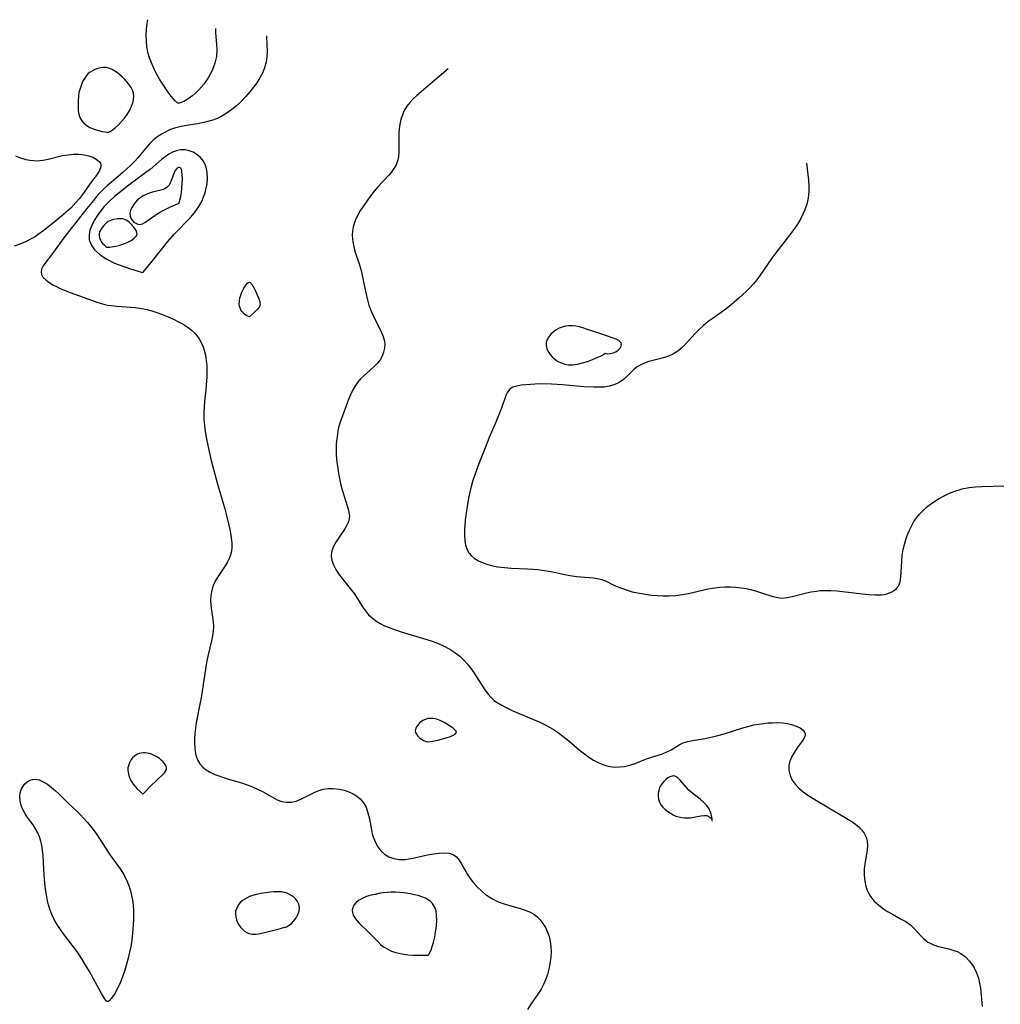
# Model space of a CAD drawing. Header units: inches. Extents: x 1073367 to 1082519, y 1569854 to 1574957.
# Tile 267 of 565: x 1077744 to 1078020, y 1574637 to 1574914. Entities that reach past the tile are written whole.
import ezdxf

# ---------------------------------------------------------------- set-up
doc = ezdxf.new("R2010")
doc.units = ezdxf.units.IN
doc.header["$MEASUREMENT"] = 0
doc.layers.add('CGG_CurvaNivelLidar_v1', color=7, linetype='Continuous', lineweight=30, true_color=0x008008)

msp = doc.modelspace()

# ---------------------------------------------------------------- linework, layer by layer
at = {"layer": 'CGG_CurvaNivelLidar_v1'}
for points in [[(1077788.5, 1574890.6887, 68), (1077788.3734, 1574890.686, 68), (1077788.0798, 1574890.8784, 68), (1077787.6066, 1574891.3103, 68), (1077787.0111, 1574891.9588, 68), (1077786.1211, 1574893.0631, 68), (1077785.1305, 1574894.4318, 68), (1077784.0864, 1574896.0101, 68), (1077783.2126, 1574897.4398, 68), (1077782.3655, 1574898.9457, 68), (1077781.5786, 1574900.4989, 68), (1077780.9196, 1574901.9877, 68), (1077780.374, 1574903.4682, 68), (1077780.0256, 1574904.6657, 68), (1077779.6595, 1574906.4747, 68), (1077779.5065, 1574908.1307, 68), (1077779.4704, 1574909.7665, 68), (1077779.5364, 1574911.4045, 68), (1077779.7141, 1574913.0378, 68), (1077779.8055, 1574913.6077, 68), (1077779.915, 1574914.1504, 68)], [(1077798.9401, 1574911.6644, 68), (1077798.9343, 1574911.485, 68), (1077798.9598, 1574910.4249, 68), (1077799.1812, 1574907.2249, 68), (1077799.2563, 1574905.6018, 68), (1077799.1786, 1574903.7708, 68), (1077798.7616, 1574901.9157, 68), (1077797.9471, 1574899.8361, 68), (1077796.8194, 1574897.773, 68), (1077795.6074, 1574896.0301, 68), (1077794.2662, 1574894.4563, 68), (1077793.4202, 1574893.6135, 68), (1077792.5694, 1574892.8676, 68), (1077791.2173, 1574891.8724, 68), (1077790.0224, 1574891.1693, 68), (1077789.1023, 1574890.7621, 68), (1077788.6841, 1574890.6527, 68), (1077788.5, 1574890.6887, 68)], [(1077813.2863, 1574909.6206, 68.5), (1077813.276, 1574909.3298, 68.5), (1077813.4152, 1574905.1874, 68.5), (1077813.3604, 1574903.7206, 68.5), (1077813.1309, 1574902.1689, 68.5), (1077812.7219, 1574900.6371, 68.5), (1077812.1377, 1574899.1466, 68.5), (1077811.4122, 1574897.7639, 68.5), (1077810.559, 1574896.429, 68.5), (1077809.6111, 1574895.1323, 68.5), (1077808.595, 1574893.8666, 68.5), (1077807.3201, 1574892.4042, 68.5), (1077806.113, 1574891.1424, 68.5), (1077804.8456, 1574889.9478, 68.5), (1077803.5099, 1574888.844, 68.5), (1077802.5963, 1574888.1846, 68.5), (1077801.6526, 1574887.5759, 68.5), (1077800.5202, 1574886.9329, 68.5), (1077799.3537, 1574886.3669, 68.5), (1077798.1536, 1574885.8879, 68.5), (1077797.437, 1574885.6529, 68.5), (1077795.6548, 1574885.2071, 68.5), (1077793.8393, 1574884.88, 68.5), (1077790.2062, 1574884.2982, 68.5), (1077788.8699, 1574884.0188, 68.5), (1077787.414, 1574883.6247, 68.5), (1077786.2825, 1574883.2161, 68.5), (1077785.1866, 1574882.7305, 68.5), (1077783.9197, 1574882.0605, 68.5), (1077782.7187, 1574881.2949, 68.5), (1077781.6019, 1574880.4255, 68.5), (1077780.3778, 1574879.2342, 68.5), (1077779.2447, 1574877.9414, 68.5), (1077777.0639, 1574875.3214, 68.5), (1077776.2022, 1574874.3314, 68.5), (1077775.1547, 1574873.2536, 68.5), (1077774.032, 1574872.2097, 68.5), (1077772.8567, 1574871.1851, 68.5), (1077769.6641, 1574868.4812, 68.5), (1077768.6812, 1574867.6138, 68.5), (1077767.5439, 1574866.5537, 68.5), (1077766.4474, 1574865.446, 68.5), (1077765.5051, 1574864.4038, 68.5), (1077764.5904, 1574863.3284, 68.5), (1077762.723, 1574861.036, 68.5), (1077756.5355, 1574853.1631, 68.5), (1077753.1256, 1574848.3687, 68.5), (1077750.9473, 1574845.5881, 68.5), (1077750.4765, 1574844.8812, 68.5), (1077750.0323, 1574843.9741, 68.5), (1077749.8781, 1574843.1899, 68.5), (1077750.0076, 1574842.4628, 68.5), (1077750.4087, 1574841.7537, 68.5), (1077751.2911, 1574840.8554, 68.5), (1077752.4705, 1574840.0104, 68.5), (1077753.2043, 1574839.5734, 68.5), (1077753.9927, 1574839.154, 68.5), (1077755.2745, 1574838.5558, 68.5), (1077758.0491, 1574837.4399, 68.5), (1077764.0466, 1574835.2198, 68.5), (1077765.5419, 1574834.7161, 68.5), (1077767.8267, 1574834.0609, 68.5), (1077768.6643, 1574833.8764, 68.5), (1077769.6214, 1574833.7147, 68.5), (1077771.2276, 1574833.5301, 68.5), (1077776.3193, 1574833.1462, 68.5), (1077778.1424, 1574832.9114, 68.5), (1077779.7585, 1574832.5937, 68.5), (1077781.2637, 1574832.1919, 68.5), (1077782.7471, 1574831.7096, 68.5), (1077784.2084, 1574831.1639, 68.5), (1077785.6459, 1574830.5679, 68.5), (1077787.1269, 1574829.8966, 68.5), (1077788.5666, 1574829.1824, 68.5), (1077789.8118, 1574828.4997, 68.5), (1077790.9927, 1574827.7585, 68.5), (1077792.0854, 1574826.9328, 68.5), (1077793.2958, 1574825.7495, 68.5), (1077794.3169, 1574824.4138, 68.5), (1077795.1277, 1574822.9414, 68.5), (1077795.4729, 1574822.0815, 68.5), (1077795.7559, 1574821.1886, 68.5), (1077796.0937, 1574819.7494, 68.5), (1077796.3254, 1574818.2606, 68.5), (1077796.4637, 1574816.7358, 68.5), (1077796.5154, 1574815.1858, 68.5), (1077796.4885, 1574813.7082, 68.5), (1077796.4323, 1574812.6884, 68.5), (1077796.1943, 1574810.0331, 68.5), (1077795.8542, 1574806.7629, 68.5), (1077795.7259, 1574805.1959, 68.5), (1077795.6513, 1574803.6317, 68.5), (1077795.6616, 1574801.7764, 68.5), (1077795.7916, 1574799.9331, 68.5), (1077796.005, 1574798.3428, 68.5), (1077796.2843, 1574796.761, 68.5), (1077796.9365, 1574793.5305, 68.5), (1077797.3047, 1574791.8772, 68.5), (1077797.7493, 1574790.1135, 68.5), (1077799.4893, 1574783.4895, 68.5), (1077801.5227, 1574776.5368, 68.5), (1077801.9261, 1574775.0322, 68.5), (1077802.6831, 1574771.9506, 68.5), (1077803.022, 1574770.3883, 68.5), (1077803.3744, 1574768.3712, 68.5), (1077803.5276, 1574766.9091, 68.5), (1077803.5366, 1574765.4934, 68.5), (1077803.347, 1574764.1336, 68.5), (1077802.8996, 1574762.7908, 68.5), (1077802.2496, 1574761.503, 68.5), (1077801.4663, 1574760.2544, 68.5), (1077799.5356, 1574757.4307, 68.5), (1077798.8421, 1574756.2213, 68.5), (1077798.2724, 1574754.9591, 68.5), (1077797.9767, 1574754.0738, 68.5), (1077797.7603, 1574753.1682, 68.5), (1077797.6095, 1574752.0807, 68.5), (1077797.5641, 1574750.9818, 68.5), (1077797.6582, 1574749.3766, 68.5), (1077798.3097, 1574744.8006, 68.5), (1077798.3763, 1574743.486, 68.5), (1077798.2913, 1574742.1656, 68.5), (1077798.0932, 1574740.7893, 68.5), (1077797.8136, 1574739.3911, 68.5), (1077796.8465, 1574735.5188, 68.5), (1077796.3729, 1574733.3576, 68.5), (1077794.8896, 1574723.4027, 68.5), (1077794.6549, 1574722.067, 68.5), (1077793.5204, 1574716.3189, 68.5), (1077793.2822, 1574714.8263, 68.5), (1077793.1082, 1574713.3487, 68.5), (1077793.0194, 1574711.9623, 68.5), (1077793.0063, 1574710.6068, 68.5), (1077793.0685, 1574709.2952, 68.5), (1077793.1803, 1574708.2775, 68.5), (1077793.3728, 1574707.3031, 68.5), (1077793.841, 1574705.9872, 68.5), (1077794.5519, 1574704.8106, 68.5), (1077795.365, 1574703.9336, 68.5), (1077796.3348, 1574703.1712, 68.5), (1077797.4287, 1574702.5065, 68.5), (1077798.7643, 1574701.8653, 68.5), (1077799.8263, 1574701.4466, 68.5), (1077800.9276, 1574701.0681, 68.5), (1077802.3128, 1574700.6408, 68.5), (1077806.5054, 1574699.3924, 68.5), (1077807.8519, 1574698.9273, 68.5), (1077809.3271, 1574698.3426, 68.5), (1077810.7546, 1574697.6962, 68.5), (1077812.124, 1574696.9969, 68.5), (1077814.9108, 1574695.4188, 68.5), (1077816.2677, 1574694.7415, 68.5), (1077817.6061, 1574694.2594, 68.5), (1077818.7659, 1574694.0443, 68.5), (1077820.2078, 1574694.059, 68.5), (1077821.587, 1574694.3463, 68.5), (1077822.9394, 1574694.8446, 68.5), (1077826.8681, 1574696.8313, 68.5), (1077828.0305, 1574697.3081, 68.5), (1077829.2253, 1574697.6561, 68.5), (1077830.5956, 1574697.8488, 68.5), (1077831.9922, 1574697.8613, 68.5), (1077833.7838, 1574697.6698, 68.5), (1077835.1305, 1574697.3826, 68.5), (1077836.431, 1574696.9637, 68.5), (1077837.6559, 1574696.3983, 68.5), (1077838.6936, 1574695.7319, 68.5), (1077839.6209, 1574694.9328, 68.5), (1077840.5351, 1574693.8474, 68.5), (1077841.2464, 1574692.6141, 68.5), (1077841.8008, 1574691.0496, 68.5), (1077842.1839, 1574689.3722, 68.5), (1077842.7623, 1574686.3022, 68.5), (1077843.0195, 1574685.1393, 68.5), (1077843.3413, 1574684.0088, 68.5), (1077843.8706, 1574682.6724, 68.5), (1077844.5496, 1574681.4436, 68.5), (1077845.3834, 1574680.3586, 68.5), (1077846.4648, 1574679.3875, 68.5), (1077847.7012, 1574678.6463, 68.5), (1077849.0603, 1574678.1591, 68.5), (1077850.6041, 1574677.9387, 68.5), (1077852.2179, 1574677.9554, 68.5), (1077853.3305, 1574678.0646, 68.5), (1077854.4463, 1574678.2434, 68.5), (1077858.5501, 1574679.2133, 68.5), (1077860.2082, 1574679.4975, 68.5), (1077861.8102, 1574679.685, 68.5), (1077863.2856, 1574679.7891, 68.5), (1077864.6268, 1574679.7234, 68.5), (1077865.7926, 1574679.3595, 68.5), (1077866.6888, 1574678.6686, 68.5), (1077867.4608, 1574677.6986, 68.5), (1077868.1729, 1574676.5359, 68.5), (1077869.6593, 1574673.9197, 68.5), (1077870.528, 1574672.6085, 68.5), (1077871.5065, 1574671.3293, 68.5), (1077872.5905, 1574670.1085, 68.5), (1077873.7817, 1574668.9754, 68.5), (1077874.786, 1574668.1714, 68.5), (1077875.8484, 1574667.4388, 68.5), (1077876.9591, 1574666.7779, 68.5), (1077878.0365, 1574666.2267, 68.5), (1077879.146, 1574665.7483, 68.5), (1077879.8455, 1574665.4915, 68.5), (1077881.321, 1574665.0278, 68.5), (1077884.2789, 1574664.2173, 68.5), (1077885.7077, 1574663.7807, 68.5), (1077887.0632, 1574663.2608, 68.5), (1077887.749, 1574662.9284, 68.5), (1077888.4599, 1574662.503, 68.5), (1077889.2317, 1574661.9119, 68.5), (1077890.1676, 1574660.9704, 68.5), (1077890.9857, 1574659.8987, 68.5), (1077891.6788, 1574658.7481, 68.5), (1077892.2576, 1574657.5142, 68.5), (1077892.7076, 1574656.2211, 68.5), (1077893.0328, 1574654.8739, 68.5), (1077893.2288, 1574653.4867, 68.5), (1077893.291, 1574651.9776, 68.5), (1077893.22, 1574650.4501, 68.5), (1077892.9738, 1574648.5535, 68.5), (1077892.6623, 1574647.0474, 68.5), (1077892.2503, 1574645.5604, 68.5), (1077891.7327, 1574644.1042, 68.5), (1077891.142, 1574642.7707, 68.5), (1077890.457, 1574641.4802, 68.5), (1077889.5696, 1574640.0523, 68.5), (1077887.6231, 1574637.2037, 68.5), (1077886.6716, 1574635.7199, 68.5)], [(1077864.333, 1574900.3325, 69), (1077859.2991, 1574895.9805, 69), (1077855.538, 1574892.8208, 69), (1077854.4864, 1574891.8638, 69), (1077853.5243, 1574890.8631, 69), (1077852.6884, 1574889.7905, 69), (1077852.0104, 1574888.6283, 69), (1077851.4746, 1574887.3884, 69), (1077851.062, 1574886.0925, 69), (1077850.7598, 1574884.7594, 69), (1077850.5674, 1574883.4285, 69), (1077850.4948, 1574882.3714, 69), (1077850.4747, 1574881.0038, 69), (1077850.5208, 1574878.3006, 69), (1077850.5049, 1574876.9906, 69), (1077850.3921, 1574875.6427, 69), (1077850.106, 1574874.3589, 69), (1077849.599, 1574873.169, 69), (1077848.9032, 1574872.0296, 69), (1077848.2908, 1574871.1988, 69), (1077847.6164, 1574870.3828, 69), (1077844.5991, 1574867.1295, 69), (1077843.5716, 1574865.9289, 69), (1077842.5825, 1574864.6795, 69), (1077841.632, 1574863.3952, 69), (1077840.4063, 1574861.617, 69), (1077839.734, 1574860.5753, 69), (1077839.1099, 1574859.5217, 69), (1077838.4886, 1574858.3065, 69), (1077837.9792, 1574857.0658, 69), (1077837.6077, 1574855.7998, 69), (1077837.4187, 1574854.6887, 69), (1077837.3578, 1574853.5662, 69), (1077837.4063, 1574852.6148, 69), (1077837.5322, 1574851.661, 69), (1077837.7974, 1574850.3703, 69), (1077838.1455, 1574849.0787, 69), (1077839.4121, 1574845.2371, 69), (1077839.974, 1574843.224, 69), (1077840.2034, 1574842.1884, 69), (1077841.066, 1574837.8004, 69), (1077841.4308, 1574836.1392, 69), (1077841.718, 1574834.9935, 69), (1077842.0518, 1574833.8666, 69), (1077842.6784, 1574832.1917, 69), (1077843.4096, 1574830.5685, 69), (1077845.5279, 1574826.3284, 69), (1077846.0568, 1574825.0267, 69), (1077846.4075, 1574823.7337, 69), (1077846.4472, 1574823.4925, 69), (1077846.5019, 1574822.937, 69), (1077846.4553, 1574821.7978, 69), (1077846.2039, 1574820.6543, 69), (1077845.7729, 1574819.546, 69), (1077845.1836, 1574818.4887, 69), (1077844.4499, 1574817.5005, 69), (1077843.5511, 1574816.5577, 69), (1077840.5061, 1574813.9007, 69), (1077839.726, 1574813.1407, 69), (1077838.8427, 1574812.1235, 69), (1077838.0669, 1574810.9759, 69), (1077837.4342, 1574809.8138, 69), (1077836.8695, 1574808.5922, 69), (1077836.352, 1574807.3296, 69), (1077833.9727, 1574800.9706, 69), (1077833.5275, 1574799.4516, 69), (1077833.3339, 1574798.5354, 69), (1077833.1822, 1574797.6029, 69), (1077833.0109, 1574796.2124, 69), (1077832.8994, 1574794.7968, 69), (1077832.8555, 1574793.3627, 69), (1077832.8839, 1574791.9569, 69), (1077832.9742, 1574790.5447, 69), (1077833.1162, 1574789.1312, 69), (1077833.2834, 1574787.8654, 69), (1077833.5181, 1574786.4526, 69), (1077833.7969, 1574785.0542, 69), (1077834.1129, 1574783.6759, 69), (1077834.5812, 1574781.8874, 69), (1077835.0927, 1574780.1649, 69), (1077835.9769, 1574777.4208, 69), (1077836.3266, 1574776.15, 69), (1077836.5403, 1574774.9553, 69), (1077836.5692, 1574774.5968, 69), (1077836.5387, 1574773.7804, 69), (1077836.3435, 1574772.9793, 69), (1077836.23, 1574772.6754, 69), (1077835.8063, 1574771.7913, 69), (1077835.2748, 1574770.9007, 69), (1077833.5067, 1574768.3171, 69), (1077832.7545, 1574767.136, 69), (1077832.1127, 1574765.9329, 69), (1077831.6496, 1574764.7125, 69), (1077831.4444, 1574763.4785, 69), (1077831.4419, 1574763.2479, 69), (1077831.6229, 1574762.0037, 69), (1077832.075, 1574760.7565, 69), (1077832.733, 1574759.5112, 69), (1077833.5444, 1574758.2724, 69), (1077834.5125, 1574756.9821, 69), (1077836.4514, 1574754.5772, 69), (1077837.888, 1574752.7111, 69), (1077838.7682, 1574751.4182, 69), (1077840.2878, 1574749.003, 69), (1077841.0844, 1574747.8501, 69), (1077841.9727, 1574746.7808, 69), (1077842.956, 1574745.8568, 69), (1077844.052, 1574745.0345, 69), (1077845.2411, 1574744.3049, 69), (1077846.462, 1574743.683, 69), (1077847.7412, 1574743.1336, 69), (1077849.6782, 1574742.4346, 69), (1077851.1102, 1574741.9684, 69), (1077858.3082, 1574739.8296, 69), (1077859.8547, 1574739.3138, 69), (1077861.3705, 1574738.7422, 69), (1077862.8448, 1574738.1034, 69), (1077864.7729, 1574737.0917, 69), (1077866.2332, 1574736.152, 69), (1077867.5942, 1574735.0951, 69), (1077868.8191, 1574733.9302, 69), (1077869.7107, 1574732.9174, 69), (1077870.596, 1574731.7865, 69), (1077871.4372, 1574730.6152, 69), (1077874.6966, 1574725.6769, 69), (1077875.6019, 1574724.4612, 69), (1077876.4241, 1574723.5217, 69), (1077877.3252, 1574722.6789, 69), (1077878.2388, 1574722.0004, 69), (1077879.2203, 1574721.3943, 69), (1077880.2846, 1574720.819, 69), (1077881.3932, 1574720.2783, 69), (1077882.5359, 1574719.7629, 69), (1077888.378, 1574717.3161, 69), (1077889.9289, 1574716.6388, 69), (1077891.456, 1574715.9091, 69), (1077892.8015, 1574715.1811, 69), (1077894.1125, 1574714.3888, 69), (1077895.3876, 1574713.5376, 69), (1077896.6239, 1574712.631, 69), (1077898.2844, 1574711.2808, 69), (1077901.19, 1574708.7828, 69), (1077902.6623, 1574707.5971, 69), (1077903.9086, 1574706.6965, 69), (1077905.1839, 1574705.8834, 69), (1077906.4852, 1574705.1751, 69), (1077907.8107, 1574704.5958, 69), (1077908.9298, 1574704.2348, 69), (1077909.8512, 1574704.0392, 69), (1077911.1963, 1574703.9109, 69), (1077912.5454, 1574703.9381, 69), (1077913.8833, 1574704.094, 69), (1077915.4288, 1574704.4197, 69), (1077916.906, 1574704.8867, 69), (1077919.3292, 1574705.9137, 69), (1077920.4004, 1574706.3244, 69), (1077921.4945, 1574706.6956, 69), (1077924.6014, 1574707.664, 69), (1077925.8722, 1574708.1597, 69), (1077927.0565, 1574708.7467, 69), (1077929.2793, 1574710.1496, 69), (1077930.4262, 1574710.743, 69), (1077931.6904, 1574711.1458, 69), (1077933.0709, 1574711.4141, 69), (1077936.0795, 1574711.8561, 69), (1077937.3573, 1574712.0976, 69), (1077938.6604, 1574712.3902, 69), (1077940.1786, 1574712.7818, 69), (1077941.9517, 1574713.307, 69), (1077947.1598, 1574714.9705, 69), (1077948.939, 1574715.4526, 69), (1077950.3147, 1574715.7581, 69), (1077951.695, 1574716.0055, 69), (1077952.9865, 1574716.1851, 69), (1077954.2695, 1574716.3143, 69), (1077955.5367, 1574716.3912, 69), (1077957.0279, 1574716.4076, 69), (1077958.4672, 1574716.3247, 69), (1077959.7058, 1574716.1511, 69), (1077960.8689, 1574715.8918, 69), (1077962.202, 1574715.4571, 69), (1077963.3294, 1574714.92, 69), (1077964.1834, 1574714.2909, 69), (1077964.6763, 1574713.5714, 69), (1077964.7511, 1574713.2232, 69), (1077964.7245, 1574712.8252, 69), (1077964.4308, 1574712.0451, 69), (1077963.9037, 1574711.2052, 69), (1077962.4979, 1574709.3296, 69), (1077961.6862, 1574708.1445, 69), (1077960.966, 1574706.881, 69), (1077960.4155, 1574705.558, 69), (1077960.1432, 1574704.3708, 69), (1077960.0977, 1574703.5922, 69), (1077960.1331, 1574703.0058, 69), (1077960.4841, 1574701.5326, 69), (1077961.0849, 1574700.2729, 69), (1077961.9145, 1574699.0816, 69), (1077962.9399, 1574697.9757, 69), (1077964.1594, 1574696.9469, 69), (1077965.5078, 1574695.9926, 69), (1077966.9407, 1574695.0802, 69), (1077972.3133, 1574691.8624, 69), (1077976.4203, 1574689.4726, 69), (1077977.8776, 1574688.5686, 69), (1077978.871, 1574687.8573, 69), (1077979.7757, 1574687.0948, 69), (1077980.5698, 1574686.2731, 69), (1077981.2991, 1574685.2762, 69), (1077981.8397, 1574684.2073, 69), (1077982.1655, 1574683.0778, 69), (1077982.2616, 1574681.8926, 69), (1077982.1832, 1574680.6623, 69), (1077982.0002, 1574679.3921, 69), (1077981.5379, 1574676.6779, 69), (1077981.3593, 1574675.2962, 69), (1077981.2936, 1574674.4008, 69), (1077981.2853, 1574673.5079, 69), (1077981.4578, 1574671.8307, 69), (1077981.8133, 1574670.3147, 69), (1077982.3555, 1574668.8645, 69), (1077983.103, 1574667.5178, 69), (1077984.1556, 1574666.2136, 69), (1077985.4078, 1574665.0483, 69), (1077986.7975, 1574663.9988, 69), (1077987.8777, 1574663.2924, 69), (1077989.2374, 1574662.4929, 69), (1077991.5731, 1574661.2441, 69), (1077993.0213, 1574660.4279, 69), (1077994.3234, 1574659.5125, 69), (1077995.3748, 1574658.5082, 69), (1077997.302, 1574656.3378, 69), (1077997.9843, 1574655.6694, 69), (1077998.7214, 1574655.0571, 69), (1077999.2532, 1574654.6866, 69), (1077999.832, 1574654.3473, 69), (1078000.8356, 1574653.8892, 69), (1078002.2255, 1574653.4389, 69), (1078005.1273, 1574652.744, 69), (1078006.5585, 1574652.3419, 69), (1078007.4503, 1574652.0084, 69), (1078008.4892, 1574651.4764, 69), (1078009.7977, 1574650.5135, 69), (1078010.9568, 1574649.3244, 69), (1078011.9509, 1574647.9477, 69), (1078012.2381, 1574647.457, 69), (1078012.9019, 1574646.0589, 69), (1078013.4176, 1574644.5683, 69), (1078013.7915, 1574643.0125, 69), (1078013.9964, 1574641.7129, 69), (1078014.4731, 1574636.5341, 69)], [(1077742.659, 1574875.8475, 68), (1077744.1302, 1574875.275, 68), (1077745.6177, 1574874.8359, 68), (1077746.6757, 1574874.621, 68), (1077747.7364, 1574874.4973, 68), (1077748.6032, 1574874.4719, 68), (1077749.4993, 1574874.5214, 68), (1077750.5088, 1574874.6609, 68), (1077751.8483, 1574874.9348, 68), (1077755.9205, 1574875.9166, 68), (1077757.4636, 1574876.1778, 68), (1077758.9956, 1574876.3118, 68), (1077760.5406, 1574876.2894, 68), (1077762.0168, 1574876.1138, 68), (1077763.2916, 1574875.8265, 68), (1077764.4379, 1574875.4335, 68), (1077765.4114, 1574874.9439, 68), (1077766.2612, 1574874.2434, 68), (1077766.556, 1574873.7834, 68), (1077766.6888, 1574873.2763, 68), (1077766.6641, 1574872.7794, 68), (1077766.5881, 1574872.4643, 68), (1077766.1686, 1574871.5217, 68), (1077765.5217, 1574870.5153, 68), (1077763.9901, 1574868.4527, 68), (1077761.5054, 1574864.9546, 68), (1077760.6544, 1574863.8505, 68), (1077759.6826, 1574862.6922, 68), (1077758.2465, 1574861.1732, 68), (1077756.9805, 1574860.0019, 68), (1077755.6583, 1574858.876, 68), (1077753.0225, 1574856.7235, 68), (1077750.4214, 1574854.6853, 68), (1077749.0905, 1574853.7319, 68), (1077748.2898, 1574853.2041, 68), (1077747.0887, 1574852.4877, 68), (1077745.5189, 1574851.6735, 68), (1077743.9124, 1574850.9785, 68), (1077742.2745, 1574850.4224, 68)], [(1077965.1151, 1574873.7989, 69.5), (1077965.4748, 1574870.6115, 69.5), (1077965.6238, 1574869.0397, 69.5), (1077965.7117, 1574867.4572, 69.5), (1077965.7111, 1574865.8773, 69.5), (1077965.6503, 1574864.8905, 69.5), (1077965.529, 1574863.9124, 69.5), (1077965.157, 1574862.2501, 69.5), (1077964.6069, 1574860.6218, 69.5), (1077964.1005, 1574859.4339, 69.5), (1077963.5174, 1574858.2706, 69.5), (1077962.5632, 1574856.66, 69.5), (1077961.5003, 1574855.0938, 69.5), (1077960.3651, 1574853.5586, 69.5), (1077956.4623, 1574848.5716, 69.5), (1077955.3363, 1574847.0417, 69.5), (1077952.0792, 1574842.2763, 69.5), (1077951.1316, 1574841.0034, 69.5), (1077950.1917, 1574839.8496, 69.5), (1077949.214, 1574838.7609, 69.5), (1077948.1998, 1574837.7483, 69.5), (1077946.0655, 1574835.8577, 69.5), (1077943.9544, 1574833.925, 69.5), (1077942.9065, 1574833.0613, 69.5), (1077941.8077, 1574832.2347, 69.5), (1077938.8567, 1574830.2196, 69.5), (1077937.4955, 1574829.2225, 69.5), (1077936.1773, 1574828.1491, 69.5), (1077934.9183, 1574827.003, 69.5), (1077933.8218, 1574825.8905, 69.5), (1077930.9517, 1574822.7722, 69.5), (1077930.1422, 1574821.9745, 69.5), (1077928.8987, 1574820.9452, 69.5), (1077927.5555, 1574820.0969, 69.5), (1077926.2658, 1574819.5137, 69.5), (1077924.9216, 1574819.0609, 69.5), (1077920.7944, 1574817.9829, 69.5), (1077919.5056, 1574817.5426, 69.5), (1077918.4741, 1574817.0662, 69.5), (1077917.5223, 1574816.4983, 69.5), (1077916.6659, 1574815.8473, 69.5), (1077915.6306, 1574814.8367, 69.5), (1077914.6175, 1574813.7884, 69.5), (1077913.6053, 1574812.9098, 69.5), (1077912.4647, 1574812.1329, 69.5), (1077911.1974, 1574811.5094, 69.5), (1077909.6928, 1574811.0573, 69.5), (1077908.0749, 1574810.8143, 69.5), (1077906.6997, 1574810.7473, 69.5), (1077905.2805, 1574810.7608, 69.5), (1077902.461, 1574810.91, 69.5), (1077896.513, 1574811.4295, 69.5), (1077893.3574, 1574811.6217, 69.5), (1077890.2816, 1574811.6868, 69.5), (1077888.6991, 1574811.6494, 69.5), (1077886.1489, 1574811.4503, 69.5), (1077884.8324, 1574811.2976, 69.5), (1077883.6293, 1574811.0797, 69.5), (1077882.573, 1574810.7379, 69.5), (1077881.7054, 1574810.2054, 69.5), (1077881.0397, 1574809.4087, 69.5), (1077880.5357, 1574808.3986, 69.5), (1077879.3116, 1574804.8606, 69.5), (1077878.8913, 1574803.7348, 69.5), (1077877.754, 1574800.9575, 69.5), (1077875.8516, 1574796.5925, 69.5), (1077874.7615, 1574793.7287, 69.5), (1077872.8788, 1574788.981, 69.5), (1077871.7432, 1574785.871, 69.5), (1077871.3164, 1574784.5588, 69.5), (1077870.9296, 1574783.235, 69.5), (1077870.4417, 1574781.2606, 69.5), (1077870.0736, 1574779.5141, 69.5), (1077869.7529, 1574777.764, 69.5), (1077869.4802, 1574776.0183, 69.5), (1077869.17, 1574773.3859, 69.5), (1077868.9826, 1574770.671, 69.5), (1077868.9546, 1574769.1072, 69.5), (1077869.0339, 1574767.6154, 69.5), (1077869.2486, 1574766.2957, 69.5), (1077869.6441, 1574765.0899, 69.5), (1077869.8581, 1574764.6591, 69.5), (1077870.0927, 1574764.2796, 69.5), (1077870.3117, 1574763.9822, 69.5), (1077870.8241, 1574763.4181, 69.5), (1077871.7911, 1574762.629, 69.5), (1077872.9101, 1574761.9545, 69.5), (1077874.1481, 1574761.3822, 69.5), (1077875.4787, 1574760.9063, 69.5), (1077876.8852, 1574760.5243, 69.5), (1077878.3469, 1574760.2357, 69.5), (1077880.174, 1574760.0062, 69.5), (1077882.0374, 1574759.8801, 69.5), (1077886.6869, 1574759.7199, 69.5), (1077888.1523, 1574759.616, 69.5), (1077889.5085, 1574759.4767, 69.5), (1077890.8511, 1574759.3028, 69.5), (1077893.1771, 1574758.9364, 69.5), (1077894.1625, 1574758.7503, 69.5), (1077897.183, 1574758.0635, 69.5), (1077898.6721, 1574757.7699, 69.5), (1077900.4061, 1574757.5517, 69.5), (1077905.2151, 1574757.1626, 69.5), (1077906.3733, 1574756.9859, 69.5), (1077907.4821, 1574756.7069, 69.5), (1077908.5823, 1574756.2796, 69.5), (1077910.7683, 1574755.2032, 69.5), (1077912.0092, 1574754.6362, 69.5), (1077913.3184, 1574754.1142, 69.5), (1077914.6904, 1574753.6486, 69.5), (1077916.1114, 1574753.244, 69.5), (1077917.572, 1574752.9035, 69.5), (1077918.6687, 1574752.696, 69.5), (1077919.8596, 1574752.5114, 69.5), (1077921.4798, 1574752.3155, 69.5), (1077923.1151, 1574752.1787, 69.5), (1077924.7594, 1574752.1058, 69.5), (1077926.4072, 1574752.1057, 69.5), (1077928.3774, 1574752.2162, 69.5), (1077930.2592, 1574752.4433, 69.5), (1077931.8846, 1574752.7368, 69.5), (1077936.2606, 1574753.7493, 69.5), (1077937.419, 1574754.0051, 69.5), (1077938.6797, 1574754.24, 69.5), (1077940.6243, 1574754.4847, 69.5), (1077942.1683, 1574754.5705, 69.5), (1077943.7055, 1574754.5686, 69.5), (1077945.2283, 1574754.4878, 69.5), (1077946.728, 1574754.3327, 69.5), (1077948.14, 1574754.1085, 69.5), (1077949.3384, 1574753.8416, 69.5), (1077950.7643, 1574753.464, 69.5), (1077952.1613, 1574753.0451, 69.5), (1077955.6597, 1574751.9192, 69.5), (1077957.0133, 1574751.5893, 69.5), (1077958.3328, 1574751.4585, 69.5), (1077959.7028, 1574751.6037, 69.5), (1077961.1112, 1574751.9361, 69.5), (1077964.7089, 1574752.86, 69.5), (1077966.2772, 1574753.1847, 69.5), (1077967.8877, 1574753.4408, 69.5), (1077968.876, 1574753.5516, 69.5), (1077970.2503, 1574753.6292, 69.5), (1077971.9305, 1574753.6138, 69.5), (1077973.6282, 1574753.5069, 69.5), (1077975.3352, 1574753.3371, 69.5), (1077980.7814, 1574752.6462, 69.5), (1077982.6116, 1574752.4495, 69.5), (1077984.3808, 1574752.3436, 69.5), (1077986.0614, 1574752.3849, 69.5), (1077986.9209, 1574752.491, 69.5), (1077987.7357, 1574752.6649, 69.5), (1077988.8837, 1574753.0749, 69.5), (1077989.7171, 1574753.5457, 69.5), (1077990.4144, 1574754.1329, 69.5), (1077990.9475, 1574754.8393, 69.5), (1077991.4023, 1574756.0488, 69.5), (1077991.6244, 1574757.4605, 69.5), (1077991.7395, 1574758.8728, 69.5), (1077991.9027, 1574761.87, 69.5), (1077992.0384, 1574763.3957, 69.5), (1077992.3137, 1574765.136, 69.5), (1077992.717, 1574766.8766, 69.5), (1077993.0322, 1574767.9635, 69.5), (1077993.3971, 1574769.037, 69.5), (1077993.9463, 1574770.3945, 69.5), (1077994.5828, 1574771.7102, 69.5), (1077995.3085, 1574772.9727, 69.5), (1077996.0789, 1574774.1015, 69.5), (1077996.9397, 1574775.1583, 69.5), (1077997.8679, 1574776.1086, 69.5), (1077998.8702, 1574776.9933, 69.5), (1078000.0086, 1574777.8825, 69.5), (1078001.2024, 1574778.7136, 69.5), (1078002.4451, 1574779.4836, 69.5), (1078003.8492, 1574780.2476, 69.5), (1078005.298, 1574780.9288, 69.5), (1078006.7859, 1574781.519, 69.5), (1078008.3099, 1574782.0044, 69.5), (1078008.9087, 1574782.1599, 69.5), (1078010.8732, 1574782.5352, 69.5), (1078012.6615, 1574782.7424, 69.5), (1078014.4559, 1574782.8665, 69.5), (1078020.629, 1574783.0562, 69.5)]]:
    msp.add_polyline3d(points, dxfattribs=at)
for points in [[(1077768.5, 1574882.5323, 68.5), (1077768.5775, 1574882.4606, 68.5), (1077768.8075, 1574882.4965, 68.5), (1077769.2757, 1574882.7103, 68.5), (1077769.8929, 1574883.1086, 68.5), (1077770.6839, 1574883.7308, 68.5), (1077771.5485, 1574884.5186, 68.5), (1077772.4374, 1574885.4368, 68.5), (1077773.3015, 1574886.4488, 68.5), (1077774.0905, 1574887.5173, 68.5), (1077774.7966, 1574888.6734, 68.5), (1077775.3279, 1574889.7862, 68.5), (1077775.6606, 1574890.7971, 68.5), (1077775.8546, 1574891.728, 68.5), (1077775.9253, 1574892.64, 68.5), (1077775.8343, 1574893.5249, 68.5), (1077775.5715, 1574894.3313, 68.5), (1077775.1677, 1574895.11, 68.5), (1077774.6594, 1574895.8645, 68.5), (1077774.074, 1574896.5956, 68.5), (1077773.4318, 1574897.3017, 68.5), (1077772.7474, 1574897.9781, 68.5), (1077772.0549, 1574898.597, 68.5), (1077771.3391, 1574899.1709, 68.5), (1077770.6041, 1574899.6858, 68.5), (1077769.8522, 1574900.1231, 68.5), (1077769.0846, 1574900.4584, 68.5), (1077768.3007, 1574900.6602, 68.5), (1077767.4798, 1574900.7027, 68.5), (1077766.6525, 1574900.6047, 68.5), (1077765.8306, 1574900.3989, 68.5), (1077765.0269, 1574900.1096, 68.5), (1077764.3586, 1574899.8023, 68.5), (1077763.731, 1574899.4338, 68.5), (1077763.1629, 1574898.9884, 68.5), (1077762.6309, 1574898.4066, 68.5), (1077762.1696, 1574897.7399, 68.5), (1077761.7585, 1574897.0119, 68.5), (1077761.3727, 1574896.2164, 68.5), (1077761.0302, 1574895.3861, 68.5), (1077760.7431, 1574894.5277, 68.5), (1077760.5285, 1574893.6454, 68.5), (1077760.3828, 1574892.5803, 68.5), (1077760.3157, 1574891.496, 68.5), (1077760.2962, 1574889.5072, 68.5), (1077760.3458, 1574888.5283, 68.5), (1077760.4684, 1574887.5692, 68.5), (1077760.7823, 1574886.6021, 68.5), (1077761.327, 1574885.6756, 68.5), (1077761.9613, 1574884.9762, 68.5), (1077762.7292, 1574884.3621, 68.5), (1077763.592, 1574883.8461, 68.5), (1077764.7942, 1574883.3275, 68.5), (1077765.9827, 1574882.9634, 68.5), (1077767.0508, 1574882.7264, 68.5), (1077767.893, 1574882.5912, 68.5)], [(1077778.5, 1574843.012, 69), (1077780.4268, 1574845.3718, 69), (1077784.0739, 1574849.9728, 69), (1077785.5674, 1574851.7844, 69), (1077787.4267, 1574853.8874, 69), (1077791.9047, 1574858.5151, 69), (1077793.0567, 1574859.8636, 69), (1077794.0907, 1574861.3252, 69), (1077794.9687, 1574862.8653, 69), (1077795.6728, 1574864.4683, 69), (1077795.9876, 1574865.4063, 69), (1077796.2418, 1574866.3541, 69), (1077796.5465, 1574867.9911, 69), (1077796.6774, 1574869.6063, 69), (1077796.6129, 1574871.166, 69), (1077796.3152, 1574872.6314, 69), (1077796.1217, 1574873.1749, 69), (1077795.5058, 1574874.3273, 69), (1077794.69, 1574875.3386, 69), (1077793.7171, 1574876.1919, 69), (1077792.6191, 1574876.8597, 69), (1077791.4892, 1574877.2911, 69), (1077790.3027, 1574877.512, 69), (1077789.0904, 1574877.5019, 69), (1077787.9757, 1574877.2729, 69), (1077786.8742, 1574876.8578, 69), (1077785.797, 1574876.2851, 69), (1077784.7795, 1574875.6006, 69), (1077783.7818, 1574874.8231, 69), (1077780.524, 1574872.0393, 69), (1077779.3803, 1574871.1351, 69), (1077774.5998, 1574867.6009, 69), (1077771.8379, 1574865.4785, 69), (1077770.5105, 1574864.3731, 69), (1077769.2446, 1574863.223, 69), (1077767.6529, 1574861.561, 69), (1077766.5941, 1574860.2805, 69), (1077765.6362, 1574858.9626, 69), (1077764.7973, 1574857.6186, 69), (1077764.1229, 1574856.294, 69), (1077763.6305, 1574854.9625, 69), (1077763.3768, 1574853.6329, 69), (1077763.43, 1574852.2345, 69), (1077763.9362, 1574850.8092, 69), (1077764.9467, 1574849.3911, 69), (1077766.5042, 1574847.9882, 69), (1077768.4177, 1574846.746, 69), (1077770.5315, 1574845.6971, 69), (1077771.8476, 1574845.1616, 69), (1077773.1422, 1574844.6916, 69), (1077774.9986, 1574844.0788, 69), (1077778.431, 1574843.0577, 69)], [(1077788.5, 1574862.4456, 69.5), (1077788.5892, 1574862.4642, 69.5), (1077788.7189, 1574862.7082, 69.5), (1077788.832, 1574863.0295, 69.5), (1077789.1497, 1574864.4012, 69.5), (1077789.329, 1574865.5465, 69.5), (1077789.4733, 1574866.8129, 69.5), (1077789.5708, 1574868.1246, 69.5), (1077789.6103, 1574869.4035, 69.5), (1077789.5797, 1574870.5694, 69.5), (1077789.467, 1574871.5396, 69.5), (1077789.3452, 1574872.0203, 69.5), (1077789.179, 1574872.3641, 69.5), (1077788.8312, 1574872.6106, 69.5), (1077788.5461, 1574872.6148, 69.5), (1077788.2769, 1574872.4962, 69.5), (1077788.0218, 1574872.2814, 69.5), (1077787.6199, 1574871.747, 69.5), (1077787.2648, 1574871.0571, 69.5), (1077786.4741, 1574868.87, 69.5), (1077786.1724, 1574868.1658, 69.5), (1077785.8005, 1574867.5341, 69.5), (1077785.3231, 1574867.0136, 69.5), (1077784.6748, 1574866.6122, 69.5), (1077783.9069, 1574866.3245, 69.5), (1077781.218, 1574865.642, 69.5), (1077780.3365, 1574865.3475, 69.5), (1077779.4669, 1574864.9857, 69.5), (1077778.6252, 1574864.5567, 69.5), (1077777.6878, 1574863.9594, 69.5), (1077777.0207, 1574863.4303, 69.5), (1077776.4246, 1574862.846, 69.5), (1077775.8374, 1574862.0965, 69.5), (1077775.3743, 1574861.3006, 69.5), (1077775.0449, 1574860.4874, 69.5), (1077774.8708, 1574859.6854, 69.5), (1077774.8869, 1574858.9258, 69.5), (1077775.0992, 1574858.2845, 69.5), (1077775.4681, 1574857.7175, 69.5), (1077775.9514, 1574857.2381, 69.5), (1077776.5137, 1574856.8666, 69.5), (1077777.125, 1574856.6328, 69.5), (1077777.7587, 1574856.5772, 69.5), (1077778.4105, 1574856.7397, 69.5), (1077779.0861, 1574857.0963, 69.5), (1077781.8393, 1574859.0639, 69.5), (1077782.9454, 1574859.7884, 69.5), (1077784.0238, 1574860.4067, 69.5), (1077786.1057, 1574861.4345, 69.5), (1077787.7325, 1574862.1504, 69.5)], [(1077768.5, 1574850.1641, 69.5), (1077769.2025, 1574850.2, 69.5), (1077770.2887, 1574850.3383, 69.5), (1077770.9339, 1574850.4606, 69.5), (1077771.7395, 1574850.6601, 69.5), (1077772.5523, 1574850.9094, 69.5), (1077773.3345, 1574851.1924, 69.5), (1077774.0484, 1574851.4911, 69.5), (1077775.1761, 1574852.0814, 69.5), (1077776.0937, 1574852.705, 69.5), (1077776.4568, 1574853.0391, 69.5), (1077776.7239, 1574853.3933, 69.5), (1077776.8609, 1574853.7735, 69.5), (1077776.8447, 1574854.1654, 69.5), (1077776.7113, 1574854.5785, 69.5), (1077776.4925, 1574855.005, 69.5), (1077775.8848, 1574855.8706, 69.5), (1077775.1363, 1574856.7066, 69.5), (1077774.7255, 1574857.0925, 69.5), (1077774.2926, 1574857.4417, 69.5), (1077773.8359, 1574857.7387, 69.5), (1077773.3515, 1574857.9634, 69.5), (1077772.8647, 1574858.0936, 69.5), (1077772.3561, 1574858.155, 69.5), (1077771.8335, 1574858.162, 69.5), (1077771.3033, 1574858.1244, 69.5), (1077770.2442, 1574857.9357, 69.5), (1077769.7277, 1574857.7861, 69.5), (1077769.2296, 1574857.5946, 69.5), (1077768.7588, 1574857.3527, 69.5), (1077768.304, 1574857.0377, 69.5), (1077767.8846, 1574856.6706, 69.5), (1077767.4964, 1574856.2646, 69.5), (1077767.1384, 1574855.8297, 69.5), (1077766.5493, 1574854.9433, 69.5), (1077766.3394, 1574854.4764, 69.5), (1077766.219, 1574853.9501, 69.5), (1077766.2093, 1574853.3852, 69.5), (1077766.3335, 1574852.7671, 69.5), (1077766.5749, 1574852.1612, 69.5), (1077766.903, 1574851.5977, 69.5), (1077767.2865, 1574851.1049, 69.5), (1077767.7143, 1574850.682, 69.5), (1077768.1018, 1574850.3764, 69.5), (1077768.385, 1574850.1986, 69.5)], [(1077808.5, 1574830.5749, 68.5), (1077808.192, 1574830.6475, 68.5), (1077807.4955, 1574830.9906, 68.5), (1077807.0979, 1574831.275, 68.5), (1077806.712, 1574831.6444, 68.5), (1077806.364, 1574832.0826, 68.5), (1077806.0684, 1574832.5687, 68.5), (1077805.8383, 1574833.0798, 68.5), (1077805.6862, 1574833.5921, 68.5), (1077805.6217, 1574834.0718, 68.5), (1077805.6522, 1574834.9848, 68.5), (1077805.7967, 1574835.8963, 68.5), (1077805.9131, 1574836.3445, 68.5), (1077806.2749, 1574837.3035, 68.5), (1077806.7233, 1574838.2173, 68.5), (1077807.461, 1574839.4409, 68.5), (1077807.9626, 1574840.0449, 68.5), (1077808.2108, 1574840.2278, 68.5), (1077808.455, 1574840.2908, 68.5), (1077808.6797, 1574840.2162, 68.5), (1077808.9003, 1574840.0339, 68.5), (1077809.1179, 1574839.7716, 68.5), (1077809.5464, 1574839.087, 68.5), (1077809.9674, 1574838.2781, 68.5), (1077810.5775, 1574836.9667, 68.5), (1077811.1038, 1574835.6655, 68.5), (1077811.3496, 1574834.8626, 68.5), (1077811.4257, 1574834.4745, 68.5), (1077811.4511, 1574834.096, 68.5), (1077811.3776, 1574833.6995, 68.5), (1077811.1522, 1574833.2353, 68.5), (1077810.8079, 1574832.7719, 68.5), (1077809.9373, 1574831.887, 68.5)], [(1077908.5, 1574820.3353, 69.5), (1077908.7097, 1574820.2296, 69.5), (1077909.2245, 1574820.192, 69.5), (1077909.9382, 1574820.2472, 69.5), (1077910.744, 1574820.4335, 69.5), (1077911.4808, 1574820.7497, 69.5), (1077912.1436, 1574821.1887, 69.5), (1077912.6749, 1574821.7128, 69.5), (1077913.0178, 1574822.2763, 69.5), (1077913.1154, 1574822.8297, 69.5), (1077912.8824, 1574823.3916, 69.5), (1077912.3378, 1574823.8637, 69.5), (1077911.5734, 1574824.2467, 69.5), (1077910.6987, 1574824.5916, 69.5), (1077907.8016, 1574825.5569, 69.5), (1077903.2544, 1574827.1369, 69.5), (1077902.241, 1574827.4469, 69.5), (1077901.2451, 1574827.7092, 69.5), (1077900.2537, 1574827.9115, 69.5), (1077899.2706, 1574828.0323, 69.5), (1077898.3005, 1574828.0436, 69.5), (1077897.3566, 1574827.9226, 69.5), (1077896.4402, 1574827.6829, 69.5), (1077895.5623, 1574827.34, 69.5), (1077894.7379, 1574826.902, 69.5), (1077893.9313, 1574826.3318, 69.5), (1077893.2201, 1574825.6791, 69.5), (1077892.6248, 1574824.9631, 69.5), (1077892.1776, 1574824.1972, 69.5), (1077891.9248, 1574823.3903, 69.5), (1077891.9108, 1574822.5207, 69.5), (1077892.1128, 1574821.6384, 69.5), (1077892.4882, 1574820.7691, 69.5), (1077893.0113, 1574819.9405, 69.5), (1077893.6709, 1574819.1853, 69.5), (1077894.4168, 1574818.5661, 69.5), (1077895.2562, 1574818.0415, 69.5), (1077896.1651, 1574817.6117, 69.5), (1077897.1261, 1574817.286, 69.5), (1077898.169, 1574817.097, 69.5), (1077899.3759, 1574817.1044, 69.5), (1077900.7041, 1574817.2826, 69.5), (1077902.0914, 1574817.5928, 69.5), (1077903.4769, 1574817.9973, 69.5), (1077904.4749, 1574818.3408, 69.5), (1077905.4124, 1574818.7087, 69.5), (1077906.4519, 1574819.1775, 69.5), (1077907.3217, 1574819.6214, 69.5), (1077907.9819, 1574819.9939, 69.5)], [(1077858.5, 1574711.0006, 69), (1077859.8949, 1574711.1999, 69), (1077861.4083, 1574711.5155, 69), (1077863.7969, 1574712.1472, 69), (1077865.0155, 1574712.5591, 69), (1077865.9427, 1574712.9744, 69), (1077866.2978, 1574713.1981, 69), (1077866.5445, 1574713.4373, 69), (1077866.6454, 1574713.6967, 69), (1077866.5725, 1574713.9779, 69), (1077866.3604, 1574714.2777, 69), (1077866.0485, 1574714.5905, 69), (1077865.6654, 1574714.9113, 69), (1077864.7629, 1574715.5609, 69), (1077863.2267, 1574716.4923, 69), (1077862.131, 1574717.0134, 69), (1077861.1186, 1574717.3478, 69), (1077860.0927, 1574717.5541, 69), (1077859.5836, 1574717.6021, 69), (1077859.082, 1574717.6036, 69), (1077858.5927, 1574717.5469, 69), (1077858.1184, 1574717.4214, 69), (1077857.6618, 1574717.2363, 69), (1077857.2241, 1574717.0028, 69), (1077856.8082, 1574716.7287, 69), (1077856.4193, 1574716.4189, 69), (1077856.0651, 1574716.0754, 69), (1077855.7175, 1574715.6496, 69), (1077855.4293, 1574715.1946, 69), (1077855.2088, 1574714.7223, 69), (1077855.1091, 1574714.2088, 69), (1077855.1852, 1574713.6582, 69), (1077855.44, 1574713.124, 69), (1077855.8363, 1574712.6118, 69), (1077856.3262, 1574712.1425, 69), (1077856.8624, 1574711.7364, 69), (1077857.3981, 1574711.4113, 69), (1077858.1812, 1574711.0654, 69)], [(1077778.5, 1574696.3082, 68.5), (1077779.1062, 1574696.973, 68.5), (1077780.6699, 1574698.5369, 68.5), (1077784.1891, 1574701.8755, 68.5), (1077784.5796, 1574702.3202, 68.5), (1077784.8942, 1574702.7652, 68.5), (1077785.1048, 1574703.2118, 68.5), (1077785.1754, 1574703.6608, 68.5), (1077785.0789, 1574704.1099, 68.5), (1077784.8471, 1574704.5595, 68.5), (1077784.5163, 1574705.0062, 68.5), (1077784.1126, 1574705.4464, 68.5), (1077783.6545, 1574705.8751, 68.5), (1077783.1544, 1574706.2859, 68.5), (1077782.6197, 1574706.6704, 68.5), (1077782.0541, 1574707.0174, 68.5), (1077781.4947, 1574707.2999, 68.5), (1077780.917, 1574707.5382, 68.5), (1077780.3282, 1574707.7306, 68.5), (1077779.7345, 1574707.8714, 68.5), (1077779.1415, 1574707.9504, 68.5), (1077778.555, 1574707.9521, 68.5), (1077778.0099, 1574707.8696, 68.5), (1077777.4795, 1574707.7146, 68.5), (1077776.9685, 1574707.4985, 68.5), (1077776.483, 1574707.2282, 68.5), (1077776.0314, 1574706.9066, 68.5), (1077775.6247, 1574706.5326, 68.5), (1077775.228, 1574706.0407, 68.5), (1077774.8992, 1574705.4937, 68.5), (1077774.635, 1574704.9066, 68.5), (1077774.4388, 1574704.2906, 68.5), (1077774.321, 1574703.6538, 68.5), (1077774.2919, 1574703.0682, 68.5), (1077774.3278, 1574702.4765, 68.5), (1077774.423, 1574701.8796, 68.5), (1077774.616, 1574701.2296, 68.5), (1077774.9122, 1574700.5378, 68.5), (1077775.3025, 1574699.8363, 68.5), (1077775.7807, 1574699.1426, 68.5), (1077776.3083, 1574698.487, 68.5), (1077776.8488, 1574697.886, 68.5), (1077777.8268, 1574696.9158, 68.5)], [(1077768.5, 1574637.929, 68), (1077768.2227, 1574638.1711, 68), (1077767.6344, 1574638.9823, 68), (1077767.0075, 1574639.9915, 68), (1077766.2796, 1574641.271, 68), (1077763.4912, 1574646.4177, 68), (1077762.3161, 1574648.413, 68), (1077761.3197, 1574650.0057, 68), (1077760.3174, 1574651.5225, 68), (1077759.3345, 1574652.9221, 68), (1077758.6405, 1574653.8517, 68), (1077756.194, 1574656.9705, 68), (1077755.3071, 1574658.1833, 68), (1077754.4783, 1574659.4297, 68), (1077753.6366, 1574660.8906, 68), (1077752.9061, 1574662.4064, 68), (1077752.2999, 1574663.9754, 68), (1077751.9509, 1574665.1286, 68), (1077751.6658, 1574666.3044, 68), (1077751.3626, 1574667.9421, 68), (1077751.1354, 1574669.6025, 68), (1077750.9604, 1574671.2763, 68), (1077750.7733, 1574673.6224, 68), (1077750.4798, 1574678.9068, 68), (1077750.3224, 1574680.5405, 68), (1077750.1214, 1574681.847, 68), (1077749.8421, 1574683.1117, 68), (1077749.4746, 1574684.315, 68), (1077748.9966, 1574685.4514, 68), (1077748.3591, 1574686.5715, 68), (1077747.6283, 1574687.6381, 68), (1077746.1005, 1574689.7269, 68), (1077745.3947, 1574690.7904, 68), (1077744.7574, 1574691.9466, 68), (1077744.2687, 1574693.1275, 68), (1077743.9691, 1574694.3181, 68), (1077743.8944, 1574695.5197, 68), (1077744.0353, 1574696.6778, 68), (1077744.3713, 1574697.7515, 68), (1077744.6244, 1574698.2675, 68), (1077745.2143, 1574699.0815, 68), (1077745.947, 1574699.7377, 68), (1077746.7832, 1574700.2127, 68), (1077747.4976, 1574700.4385, 68), (1077748.2442, 1574700.5053, 68), (1077749.3536, 1574700.2966, 68), (1077750.4922, 1574699.7922, 68), (1077751.6476, 1574699.067, 68), (1077752.8099, 1574698.1806, 68), (1077753.833, 1574697.3048, 68), (1077754.853, 1574696.3695, 68), (1077757.7262, 1574693.5882, 68), (1077759.7314, 1574691.6951, 68), (1077760.8295, 1574690.6071, 68), (1077761.9092, 1574689.4776, 68), (1077762.9549, 1574688.3031, 68), (1077764.1779, 1574686.7902, 68), (1077765.3287, 1574685.2207, 68), (1077766.4086, 1574683.611, 68), (1077768.7272, 1574679.9731, 68), (1077769.4913, 1574678.8708, 68), (1077771.3892, 1574676.3231, 68), (1077772.1218, 1574675.2846, 68), (1077772.8118, 1574674.2197, 68), (1077773.4449, 1574673.124, 68), (1077774.1088, 1574671.7642, 68), (1077774.6554, 1574670.3552, 68), (1077775.0276, 1574669.0917, 68), (1077775.3181, 1574667.7996, 68), (1077775.5445, 1574666.4855, 68), (1077775.731, 1574665.0325, 68), (1077775.8474, 1574663.5633, 68), (1077775.8834, 1574662.2888, 68), (1077775.867, 1574661.0064, 68), (1077775.6967, 1574658.2351, 68), (1077775.3687, 1574655.227, 68), (1077775.0882, 1574653.4672, 68), (1077774.765, 1574651.844, 68), (1077774.3707, 1574650.1505, 68), (1077773.9105, 1574648.428, 68), (1077773.3998, 1574646.7413, 68), (1077772.7786, 1574644.9168, 68), (1077772.11, 1574643.2069, 68), (1077771.4012, 1574641.6647, 68), (1077770.4811, 1574640.0352, 68), (1077769.6117, 1574638.832, 68), (1077769.09, 1574638.2754, 68), (1077768.7027, 1574637.9699, 68)], [(1077938.5, 1574688.6501, 69), (1077938.5636, 1574688.8258, 69), (1077938.574, 1574689.261, 69), (1077938.5098, 1574689.8961, 69), (1077938.3413, 1574690.6691, 69), (1077938.0361, 1574691.5172, 69), (1077937.8598, 1574691.879, 69), (1077937.7115, 1574692.1433, 69), (1077937.0451, 1574693.0891, 69), (1077936.2258, 1574693.9837, 69), (1077935.3186, 1574694.8101, 69), (1077934.3939, 1574695.5541, 69), (1077932.7323, 1574696.802, 69), (1077931.9969, 1574697.4492, 69), (1077931.3426, 1574698.14, 69), (1077929.614, 1574700.2135, 69), (1077929.0576, 1574700.7751, 69), (1077928.4875, 1574701.1944, 69), (1077927.8907, 1574701.4105, 69), (1077927.3137, 1574701.3873, 69), (1077926.7186, 1574701.1865, 69), (1077926.1207, 1574700.8514, 69), (1077925.5358, 1574700.4149, 69), (1077924.9817, 1574699.9012, 69), (1077924.4789, 1574699.3276, 69), (1077924.192, 1574698.9273, 69), (1077923.9494, 1574698.5022, 69), (1077923.7897, 1574698.1317, 69), (1077923.5591, 1574697.3468, 69), (1077923.4341, 1574696.5198, 69), (1077923.4166, 1574695.6779, 69), (1077923.5185, 1574694.8468, 69), (1077923.7625, 1574694.0527, 69), (1077924.1748, 1574693.3079, 69), (1077924.7236, 1574692.6213, 69), (1077925.3742, 1574691.9874, 69), (1077926.1008, 1574691.4055, 69), (1077926.825, 1574690.9177, 69), (1077927.5903, 1574690.4892, 69), (1077928.3926, 1574690.1365, 69), (1077929.1832, 1574689.8875, 69), (1077929.9939, 1574689.7184, 69), (1077930.8139, 1574689.626, 69), (1077931.6327, 1574689.6122, 69), (1077932.4781, 1574689.6775, 69), (1077933.4446, 1574689.8292, 69), (1077935.3553, 1574690.1922, 69), (1077936.2208, 1574690.2914, 69), (1077936.9765, 1574690.269, 69), (1077937.5897, 1574690.0901, 69), (1077938.0558, 1574689.7433, 69), (1077938.3557, 1574689.3231, 69), (1077938.5022, 1574688.932, 69)], [(1077818.5, 1574658.832, 68.5), (1077818.6583, 1574658.8441, 68.5), (1077819.0571, 1574659.0395, 68.5), (1077819.6184, 1574659.4009, 68.5), (1077820.2639, 1574659.9196, 68.5), (1077820.9607, 1574660.6345, 68.5), (1077821.5967, 1574661.4837, 68.5), (1077822.1085, 1574662.4232, 68.5), (1077822.4335, 1574663.4046, 68.5), (1077822.5216, 1574664.4, 68.5), (1077822.371, 1574665.3264, 68.5), (1077822.0104, 1574666.1229, 68.5), (1077821.4925, 1574666.7875, 68.5), (1077820.9624, 1574667.2889, 68.5), (1077820.367, 1574667.7278, 68.5), (1077819.7197, 1574668.1027, 68.5), (1077819.0297, 1574668.4077, 68.5), (1077818.3025, 1574668.6331, 68.5), (1077817.3765, 1574668.7908, 68.5), (1077816.4156, 1574668.8476, 68.5), (1077815.4316, 1574668.8311, 68.5), (1077814.4334, 1574668.7605, 68.5), (1077812.3372, 1574668.4858, 68.5), (1077811.3418, 1574668.3011, 68.5), (1077810.3611, 1574668.0782, 68.5), (1077809.4047, 1574667.8083, 68.5), (1077808.4852, 1574667.4778, 68.5), (1077807.7907, 1574667.161, 68.5), (1077807.1367, 1574666.7952, 68.5), (1077806.5324, 1574666.3794, 68.5), (1077805.9903, 1574665.9096, 68.5), (1077805.4961, 1574665.3474, 68.5), (1077805.0925, 1574664.7314, 68.5), (1077804.787, 1574664.0736, 68.5), (1077804.5943, 1574663.3837, 68.5), (1077804.5277, 1574662.5866, 68.5), (1077804.6004, 1574661.7778, 68.5), (1077804.7946, 1574660.976, 68.5), (1077805.1029, 1574660.2011, 68.5), (1077805.4909, 1574659.5183, 68.5), (1077805.9595, 1574658.8834, 68.5), (1077806.4935, 1574658.3049, 68.5), (1077807.0829, 1574657.796, 68.5), (1077807.7223, 1574657.3765, 68.5), (1077808.4107, 1574657.0734, 68.5), (1077809.2739, 1574656.9138, 68.5), (1077810.3181, 1574656.9309, 68.5), (1077811.486, 1574657.088, 68.5), (1077812.7189, 1574657.3465, 68.5), (1077817.1728, 1574658.5439, 68.5), (1077818.3578, 1574658.8333, 68.5)], [(1077858.5, 1574651.0439, 68.5), (1077858.6534, 1574651.0069, 68.5), (1077858.9109, 1574651.2368, 68.5), (1077859.2126, 1574651.7138, 68.5), (1077859.5317, 1574652.4168, 68.5), (1077859.8805, 1574653.3962, 68.5), (1077860.2148, 1574654.5582, 68.5), (1077860.5521, 1574656.0215, 68.5), (1077860.83, 1574657.5863, 68.5), (1077861.0294, 1574659.1817, 68.5), (1077861.1301, 1574660.7353, 68.5), (1077861.1074, 1574662.2014, 68.5), (1077860.9276, 1574663.4688, 68.5), (1077860.5309, 1574664.5889, 68.5), (1077859.9227, 1574665.5494, 68.5), (1077859.3524, 1574666.1158, 68.5), (1077858.6801, 1574666.6001, 68.5), (1077857.926, 1574667.013, 68.5), (1077856.9741, 1574667.4122, 68.5), (1077855.9561, 1574667.7431, 68.5), (1077854.8891, 1574668.018, 68.5), (1077853.786, 1574668.2451, 68.5), (1077851.9116, 1574668.5208, 68.5), (1077850.7158, 1574668.6289, 68.5), (1077849.5116, 1574668.6839, 68.5), (1077848.3055, 1574668.6788, 68.5), (1077847.157, 1574668.6115, 68.5), (1077846.0173, 1574668.4904, 68.5), (1077844.892, 1574668.3235, 68.5), (1077843.7884, 1574668.1153, 68.5), (1077842.6691, 1574667.8545, 68.5), (1077841.3601, 1574667.4639, 68.5), (1077840.1569, 1574666.9808, 68.5), (1077839.1054, 1574666.3807, 68.5), (1077838.364, 1574665.7508, 68.5), (1077837.8102, 1574665.0267, 68.5), (1077837.5189, 1574664.3642, 68.5), (1077837.3985, 1574663.6664, 68.5), (1077837.4578, 1574662.9632, 68.5), (1077837.6794, 1574662.2606, 68.5), (1077838.0864, 1574661.5057, 68.5), (1077838.6303, 1574660.7689, 68.5), (1077839.3529, 1574659.9691, 68.5), (1077841.8845, 1574657.5437, 68.5), (1077844.526, 1574654.8362, 68.5), (1077845.4535, 1574653.9559, 68.5), (1077846.3461, 1574653.273, 68.5), (1077847.3754, 1574652.6499, 68.5), (1077848.4521, 1574652.1495, 68.5), (1077849.6095, 1574651.7426, 68.5), (1077851.3162, 1574651.3328, 68.5), (1077853.0301, 1574651.0911, 68.5), (1077854.5097, 1574650.9893, 68.5), (1077855.8521, 1574650.965, 68.5)]]:
    msp.add_polyline3d(points, close=True, dxfattribs=at)

doc.saveas('drawing.dxf')
